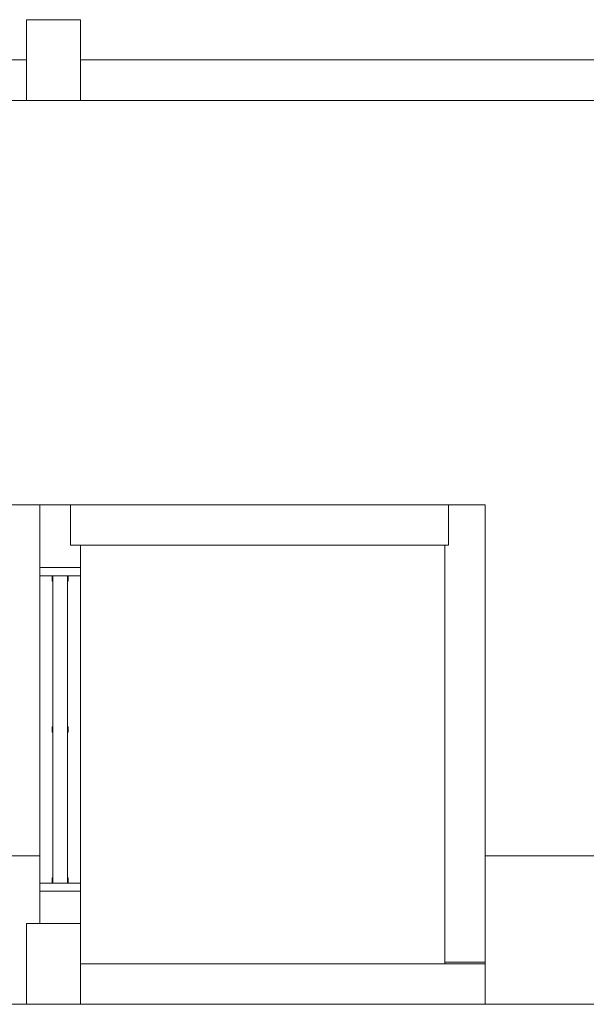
# Model space of a CAD drawing. Header units: millimetres. Extents: x 321 to 585, y -277 to 9.
# Tile 593 of 656: x 374.92 to 379.12, y -135.76 to -128.46. Entities that reach past the tile are written whole.
import ezdxf

# ---------------------------------------------------------------- set-up
doc = ezdxf.new("R2010")
doc.units = ezdxf.units.MM
doc.header["$MEASUREMENT"] = 0
doc.layers.get('0').update_dxf_attribs({"lineweight": 18})
for name, color, linetype, lineweight in [('IFC-Janela-Contorno', 142, 'Continuous', 5), ('IFC-Laje-Contorno', 134, 'Continuous', 5), ('IFC-Pilar-Contorno', 83, 'Continuous', 5), ('IFC-Viga-Contorno', 66, 'Continuous', 5)]:
    doc.layers.add(name, color=color, linetype=linetype, lineweight=lineweight)

msp = doc.modelspace()

# ---------------------------------------------------------------- linework, layer by layer
for p, q in [((375.2952, -132.0604), (344.7747, -132.0604)), ((378.0952, -132.0604), (378.3687, -132.0604))]:
    msp.add_line(p, q)
at = {"layer": 'IFC-Janela-Contorno', "color": 7, "lineweight": 5}
for p, q in [((375.0687, -132.5342), (375.0687, -132.5261)), ((375.0687, -132.5261), (375.108, -132.5261)), ((375.0687, -132.5861), (375.0687, -132.5342)), ((375.108, -132.5261), (375.3687, -132.5261)), ((375.3687, -132.5342), (375.3687, -132.5261)), ((375.3687, -132.5861), (375.3687, -132.5342)), ((375.0687, -132.5861), (375.3358, -132.5861)), ((375.1587, -132.5899), (375.1587, -132.5861)), ((375.1587, -132.6261), (375.1587, -132.5899)), ((375.1587, -132.6261), (375.1637, -132.6261)), ((375.1637, -132.5861), (375.2737, -132.5861)), ((375.1637, -134.8661), (375.1637, -132.5861)), ((375.2737, -134.8661), (375.2737, -132.5861)), ((375.2737, -132.6261), (375.2787, -132.6261)), ((375.2787, -132.6224), (375.2787, -132.5861)), ((375.2787, -132.6261), (375.2787, -132.6224)), ((375.3358, -132.5861), (375.3687, -132.5861)), ((375.1587, -133.7061), (375.1637, -133.7061)), ((375.1587, -133.7099), (375.1587, -133.7061)), ((375.1587, -133.7461), (375.1587, -133.7099)), ((375.1587, -133.7461), (375.1637, -133.7461)), ((375.2737, -133.7061), (375.2787, -133.7061)), ((375.2737, -133.7461), (375.2787, -133.7461)), ((375.2787, -133.7424), (375.2787, -133.7061)), ((375.2787, -133.7461), (375.2787, -133.7424)), ((375.1587, -134.8261), (375.1637, -134.8261)), ((375.1587, -134.8299), (375.1587, -134.8261)), ((375.1587, -134.8661), (375.1587, -134.8299)), ((375.2737, -134.8261), (375.2787, -134.8261)), ((375.2787, -134.8624), (375.2787, -134.8261)), ((375.0687, -134.9181), (375.0687, -134.8661)), ((375.0687, -134.8661), (375.1016, -134.8661)), ((375.0687, -134.9261), (375.0687, -134.9181)), ((375.1016, -134.8661), (375.1637, -134.8661)), ((375.1637, -134.8661), (375.2737, -134.8661)), ((375.2737, -134.8661), (375.3687, -134.8661)), ((375.2787, -134.8661), (375.2787, -134.8624)), ((375.3687, -134.9181), (375.3687, -134.8661)), ((375.3687, -134.9261), (375.3687, -134.9181)), ((375.0687, -134.9261), (375.3295, -134.9261)), ((375.3295, -134.9261), (375.3687, -134.9261))]:
    msp.add_line(p, q, dxfattribs=at)
at = {"layer": 'IFC-Laje-Contorno', "color": 7, "lineweight": 5}
for p, q in [((359.4687, -134.6638), (375.0687, -134.6638)), ((375.0687, -134.8661), (375.0687, -134.6638)), ((378.3687, -134.6638), (390.502, -134.6638)), ((378.3687, -135.7638), (378.3687, -134.6638)), ((375.0687, -135.1638), (375.0687, -134.9261)), ((366.8712, -135.7638), (374.9686, -135.7638)), ((378.3687, -135.7638), (382.4474, -135.7638))]:
    msp.add_line(p, q, dxfattribs=at)
at = {"layer": 'IFC-Pilar-Contorno', "color": 7, "lineweight": 5}
for p, q in [((374.9686, -128.6058), (374.9686, -128.4629)), ((374.9686, -128.4629), (375.0773, -128.4629)), ((375.0773, -128.4629), (375.2733, -128.4629)), ((375.2733, -128.4629), (375.3686, -128.4629)), ((375.3686, -128.757), (375.3686, -128.4629)), ((374.9686, -128.8999), (374.9686, -128.6058)), ((375.3686, -128.92), (375.3686, -128.757)), ((374.9686, -129.0629), (374.9686, -128.8999)), ((375.3686, -129.0629), (375.3686, -128.92)), ((374.9686, -129.0629), (375.0639, -129.0629)), ((375.0639, -129.0629), (375.2599, -129.0629)), ((375.2599, -129.0629), (375.3686, -129.0629)), ((374.9686, -135.2299), (374.9686, -135.1638)), ((374.9686, -135.1638), (375.0637, -135.1638)), ((375.0637, -135.1638), (375.3246, -135.1638)), ((375.3246, -135.1638), (375.3686, -135.1638)), ((375.3686, -135.3065), (375.3686, -135.1638)), ((374.9686, -135.3725), (374.9686, -135.2299)), ((375.3686, -135.6978), (375.3686, -135.3065)), ((374.9686, -135.7638), (374.9686, -135.3725)), ((375.3686, -135.7638), (375.3686, -135.6978)), ((374.9686, -135.7638), (375.0127, -135.7638)), ((375.0127, -135.7638), (375.2735, -135.7638)), ((375.2735, -135.7638), (375.3686, -135.7638))]:
    msp.add_line(p, q, dxfattribs=at)
at = {"layer": 'IFC-Viga-Contorno', "color": 7, "lineweight": 5}
for p, q in [((366.8713, -128.7616), (374.9686, -128.7616)), ((375.3686, -129.0616), (375.3686, -128.7616)), ((375.3686, -128.7616), (385.9713, -128.7616)), ((366.8713, -129.0616), (374.9686, -129.0616)), ((375.0687, -129.0629), (375.3687, -129.0629)), ((375.3686, -129.0616), (385.9713, -129.0616)), ((375.0687, -134.8661), (375.0687, -132.0604)), ((375.2952, -132.0604), (378.0952, -132.0604)), ((375.2952, -132.3604), (375.2952, -132.0604)), ((378.0952, -132.3604), (378.0952, -132.0604)), ((378.3687, -135.452), (378.3687, -132.0604)), ((375.2952, -132.3604), (378.0952, -132.3604)), ((375.3687, -135.1638), (375.3687, -132.3604)), ((378.0687, -135.452), (378.0687, -132.3604)), ((375.0687, -135.1638), (375.0687, -134.9261)), ((375.0687, -135.1638), (375.3687, -135.1638)), ((375.3686, -135.7638), (375.3686, -135.4638)), ((375.3686, -135.4638), (378.3687, -135.4638)), ((378.0687, -135.452), (378.3687, -135.452)), ((378.0687, -135.4638), (378.0687, -135.452)), ((375.3686, -135.7638), (378.3687, -135.7638))]:
    msp.add_line(p, q, dxfattribs=at)

doc.saveas('drawing.dxf')
